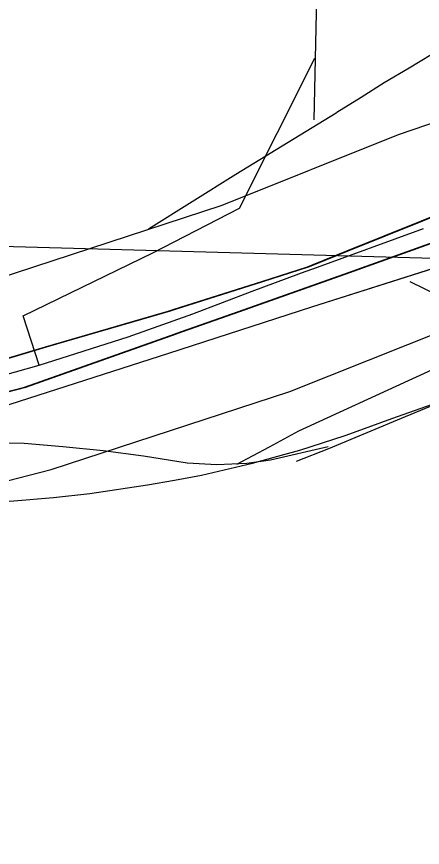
# Model space of a CAD drawing. Extents: x -132.8 to -73.3, y -60 to -26.
# Drawn here: x -125.7515 to -125.6289, y -49.3738 to -49.1225 of the extents above; entities that cross this region are included whole.
import ezdxf

# ---------------------------------------------------------------- set-up
doc = ezdxf.new("R2010")
doc.units = 0
for name, color, linetype in [('Default', 7, 'Continuous'), ('tdCoCityStreetMinor', 7, 'Continuous'), ('tdCoDivCarto', 7, 'Continuous'), ('tdCoInt', 7, 'Continuous'), ('tdCoIntCL', 7, 'Continuous'), ('tdCoIntRte', 7, 'Continuous'), ('tdCoPrimary', 7, 'Continuous'), ('tdCoSectLine', 7, 'Continuous'), ('tdCoStrucNonDivPri', 7, 'Continuous')]:
    doc.layers.add(name, color=color, linetype=linetype)

msp = doc.modelspace()

# ---------------------------------------------------------------- linework, layer by layer
at = {"layer": 'Default'}
for points in [[(-125.57182, -49.11693), (-125.58119, -49.11866), (-125.59237, -49.12113), (-125.59993, -49.12326), (-125.60675, -49.1254), (-125.61489, -49.12877), (-125.62097, -49.13148), (-125.62624, -49.13411), (-125.63286, -49.13806), (-125.64043, -49.1425), (-125.64733, -49.14694), (-125.65473, -49.15154), (-125.65495, -49.15168), (-125.66394, -49.15729), (-125.68523, -49.17025), (-125.71158, -49.18676)], [(-125.7943, -49.27238), (-125.76634, -49.26998), (-125.75235, -49.26892), (-125.74035, -49.26793), (-125.72933, -49.26678), (-125.71191, -49.26415), (-125.70379, -49.26267), (-125.69563, -49.26119), (-125.68018, -49.25757), (-125.6707, -49.25496), (-125.66587, -49.25363), (-125.65223, -49.24919), (-125.64409, -49.24626), (-125.63809, -49.24409), (-125.62411, -49.23916), (-125.61209, -49.23477), (-125.60702, -49.23291), (-125.60362, -49.23174), (-125.57683, -49.2225)]]:
    msp.add_lwpolyline(points, dxfattribs=at)
at = {"layer": 'tdCoCityStreetMinor'}
msp.add_line((-125.66151, -49.15376), (-125.66011, -49.08733), dxfattribs=at)
msp.add_lwpolyline([(-125.66688, -49.25699), (-125.65711, -49.2531), (-125.63392, -49.24348), (-125.62644, -49.24036), (-125.61986, -49.23789), (-125.61378, -49.23633), (-125.60926, -49.23559), (-125.60169, -49.23514), (-125.59518, -49.2352), (-125.58748, -49.2352), (-125.58137, -49.23455), (-125.5765, -49.23356), (-125.57208, -49.23233)], dxfattribs=at)
at = {"layer": 'tdCoDivCarto'}
for p, q in [((-125.62885, -49.18434), (-125.65136, -49.19344)), ((-125.65136, -49.19344), (-125.66333, -49.19829)), ((-125.66229, -49.21025), (-125.61937, -49.19663)), ((-125.66229, -49.21025), (-125.61937, -49.19663)), ((-125.66333, -49.19829), (-125.67712, -49.20269)), ((-125.67712, -49.20269), (-125.70353, -49.21111)), ((-125.70545, -49.22431), (-125.66229, -49.21025)), ((-125.70752, -49.21227), (-125.74249, -49.22246)), ((-125.70511, -49.21157), (-125.70752, -49.21227)), ((-125.70511, -49.21157), (-125.70752, -49.21227)), ((-125.70353, -49.21111), (-125.70511, -49.21157)), ((-125.74249, -49.22246), (-125.77427, -49.23192)), ((-125.75625, -49.24059), (-125.70545, -49.22431))]:
    msp.add_line(p, q, dxfattribs=at)
for points in [[(-125.62885, -49.18434), (-125.65136, -49.19344), (-125.66333, -49.19829), (-125.67712, -49.20269), (-125.70353, -49.21111), (-125.70511, -49.21157)], [(-125.62885, -49.18434), (-125.65136, -49.19344), (-125.66155, -49.19757)], [(-125.62886, -49.18434), (-125.65136, -49.19344), (-125.66155, -49.19757)], [(-125.70293, -49.21839), (-125.68232, -49.21111), (-125.67776, -49.20948), (-125.6522, -49.20035), (-125.62631, -49.19111)], [(-125.70293, -49.21839), (-125.68232, -49.21111), (-125.67776, -49.20948), (-125.6522, -49.20035), (-125.62631, -49.19111)], [(-125.66155, -49.19757), (-125.66333, -49.19829), (-125.67712, -49.20269), (-125.70353, -49.21111), (-125.70752, -49.21227)], [(-125.66155, -49.19757), (-125.66333, -49.19829), (-125.67712, -49.20269), (-125.70353, -49.21111), (-125.70511, -49.21157)], [(-125.84404, -49.25765), (-125.83879, -49.25694), (-125.82744, -49.25541), (-125.75625, -49.24059), (-125.70545, -49.22431), (-125.66229, -49.21025)], [(-125.70752, -49.21227), (-125.74249, -49.22246), (-125.77427, -49.23192)], [(-125.70752, -49.21227), (-125.74249, -49.22246), (-125.77427, -49.23192)], [(-125.70752, -49.21227), (-125.74249, -49.22246), (-125.77427, -49.23192)], [(-125.70535, -49.21164), (-125.70752, -49.21227)], [(-125.70511, -49.21157), (-125.70535, -49.21164)], [(-125.7717, -49.24049), (-125.74866, -49.23454), (-125.70313, -49.21846)], [(-125.7717, -49.24049), (-125.74866, -49.23454), (-125.70313, -49.21846)], [(-125.70313, -49.21846), (-125.70293, -49.21839)], [(-125.70313, -49.21846), (-125.70293, -49.21839)]]:
    msp.add_lwpolyline(points, dxfattribs=at)
at = {"layer": 'tdCoInt'}
for points in [[(-126.30981, -49.31474), (-125.88193, -49.22946), (-125.79106, -49.21039), (-125.75771, -49.20186), (-125.68935, -49.17948), (-125.63604, -49.15817), (-125.61921, -49.15239)], [(-126.3085, -49.37376), (-125.8702, -49.28831), (-125.77746, -49.26885), (-125.741, -49.25952), (-125.66895, -49.23593), (-125.62136, -49.21692)]]:
    msp.add_lwpolyline(points, dxfattribs=at)
at = {"layer": 'tdCoIntCL'}
for points in [[(-125.74464, -49.22794), (-125.74952, -49.21305), (-125.71027, -49.19398), (-125.68413, -49.18041), (-125.6613, -49.13503)], [(-125.74464, -49.22794), (-125.71773, -49.21932), (-125.69819, -49.21238), (-125.6803, -49.20554), (-125.66615, -49.20033), (-125.66425, -49.19964), (-125.66167, -49.19869), (-125.62854, -49.18655)], [(-125.77334, -49.23602), (-125.74464, -49.22794)], [(-125.77334, -49.23602), (-125.76799, -49.25152), (-125.76003, -49.2513), (-125.74922, -49.25152), (-125.73754, -49.2525), (-125.72532, -49.2537), (-125.7131, -49.25534), (-125.69989, -49.25741), (-125.69094, -49.25796), (-125.68188, -49.25752), (-125.67479, -49.25654), (-125.65729, -49.2525)]]:
    msp.add_lwpolyline(points, dxfattribs=at)
at = {"layer": 'tdCoIntRte'}
for points in [[(-125.43585, -49.14823), (-125.4684, -49.14897), (-125.49577, -49.15045), (-125.51797, -49.15291), (-125.54608, -49.15784), (-125.57345, -49.16401), (-125.59294, -49.17017), (-125.61982, -49.18053), (-125.62923, -49.18434), (-125.65173, -49.19344), (-125.66193, -49.19757), (-125.66371, -49.19829), (-125.6775, -49.20269), (-125.70391, -49.21111), (-125.70573, -49.21164), (-125.7079, -49.21227), (-125.74287, -49.22246), (-125.77465, -49.23192)], [(-125.43585, -49.14823), (-125.4684, -49.14897), (-125.49577, -49.15045), (-125.51797, -49.15291), (-125.54608, -49.15784), (-125.57345, -49.16401), (-125.59294, -49.17017), (-125.61982, -49.18053), (-125.62923, -49.18434), (-125.65173, -49.19344), (-125.66193, -49.19757), (-125.66371, -49.19829), (-125.6775, -49.20269), (-125.70391, -49.21111), (-125.70573, -49.21164), (-125.7079, -49.21227), (-125.74287, -49.22246), (-125.77465, -49.23192)], [(-126.01906, -49.28985), (-126.00255, -49.28682), (-125.95649, -49.27827), (-125.95471, -49.27794), (-125.89133, -49.2666), (-125.84442, -49.25765), (-125.82154, -49.25328), (-125.77269, -49.24065), (-125.74904, -49.23454), (-125.70351, -49.21846), (-125.70331, -49.21839), (-125.6827, -49.21111), (-125.67814, -49.20948), (-125.65258, -49.20035), (-125.62669, -49.19111), (-125.62056, -49.18892), (-125.59343, -49.1793), (-125.5737, -49.17363), (-125.56285, -49.17042), (-125.53622, -49.16426), (-125.51106, -49.16031), (-125.48246, -49.1576), (-125.45607, -49.1571), (-125.39762, -49.15784)], [(-126.01906, -49.28985), (-126.00255, -49.28682), (-125.95649, -49.27827), (-125.95471, -49.27794), (-125.89133, -49.2666), (-125.84442, -49.25765), (-125.82154, -49.25328), (-125.77269, -49.24065), (-125.74904, -49.23454), (-125.70351, -49.21846), (-125.70331, -49.21839), (-125.6827, -49.21111), (-125.67814, -49.20948), (-125.65258, -49.20035), (-125.62669, -49.19111), (-125.62056, -49.18892), (-125.59343, -49.1793), (-125.5737, -49.17363), (-125.56285, -49.17042), (-125.53622, -49.16426), (-125.51106, -49.16031), (-125.48246, -49.1576), (-125.45607, -49.1571), (-125.39762, -49.15784)], [(-125.68487, -49.25785), (-125.67505, -49.25258), (-125.66616, -49.24774), (-125.55099, -49.1949)], [(-125.68487, -49.25785), (-125.67505, -49.25258), (-125.66616, -49.24774), (-125.55099, -49.1949)]]:
    msp.add_lwpolyline(points, dxfattribs=at)
at = {"layer": 'tdCoPrimary'}
for p, q in [((-125.66229, -49.21025), (-125.61937, -49.19663)), ((-125.66229, -49.21025), (-125.61937, -49.19663)), ((-125.70511, -49.21157), (-125.70752, -49.21227)), ((-125.70511, -49.21157), (-125.70752, -49.21227))]:
    msp.add_line(p, q, dxfattribs=at)
for points in [[(-125.44108, -49.15608), (-125.4581, -49.15288), (-125.47654, -49.15091), (-125.4934, -49.15034), (-125.5083, -49.15081), (-125.523, -49.15238), (-125.53553, -49.15436), (-125.55422, -49.15876), (-125.56484, -49.16142), (-125.58247, -49.16723), (-125.61944, -49.18053), (-125.62885, -49.18434), (-125.65136, -49.19344), (-125.66333, -49.19829), (-125.67712, -49.20269), (-125.70353, -49.21111), (-125.70511, -49.21157), (-125.70752, -49.21227), (-125.74249, -49.22246), (-125.77427, -49.23192)], [(-126.01868, -49.28985), (-126.00217, -49.28682), (-125.95611, -49.27827), (-125.95433, -49.27794), (-125.89095, -49.2666), (-125.84404, -49.25765), (-125.83879, -49.25694), (-125.82744, -49.25541), (-125.75625, -49.24059), (-125.70545, -49.22431), (-125.66229, -49.21025), (-125.61937, -49.19663), (-125.61904, -49.19655), (-125.61878, -49.19648), (-125.57716, -49.18604), (-125.55666, -49.18277), (-125.54466, -49.18162), (-125.53086, -49.18151), (-125.51713, -49.18202)], [(-125.62885, -49.18434), (-125.65136, -49.19344), (-125.66333, -49.19829), (-125.67712, -49.20269), (-125.70353, -49.21111), (-125.70511, -49.21157)], [(-125.62885, -49.18434), (-125.65136, -49.19344), (-125.66333, -49.19829), (-125.67712, -49.20269), (-125.70353, -49.21111), (-125.70511, -49.21157)], [(-125.84404, -49.25765), (-125.83879, -49.25694), (-125.82744, -49.25541), (-125.75625, -49.24059), (-125.70545, -49.22431), (-125.66229, -49.21025)], [(-125.84404, -49.25765), (-125.83879, -49.25694), (-125.82744, -49.25541), (-125.75625, -49.24059), (-125.70545, -49.22431), (-125.66229, -49.21025)], [(-125.70752, -49.21227), (-125.74249, -49.22246), (-125.77427, -49.23192)], [(-125.70752, -49.21227), (-125.74249, -49.22246), (-125.77427, -49.23192)]]:
    msp.add_lwpolyline(points, dxfattribs=at)
at = {"layer": 'tdCoSectLine'}
msp.add_lwpolyline([(-125.85408, -49.18921), (-124.85997, -49.21679)], dxfattribs=at)
at = {"layer": 'tdCoStrucNonDivPri'}
msp.add_line((-125.63269, -49.20259), (-125.62401, -49.20689), dxfattribs=at)

doc.saveas('drawing.dxf')
